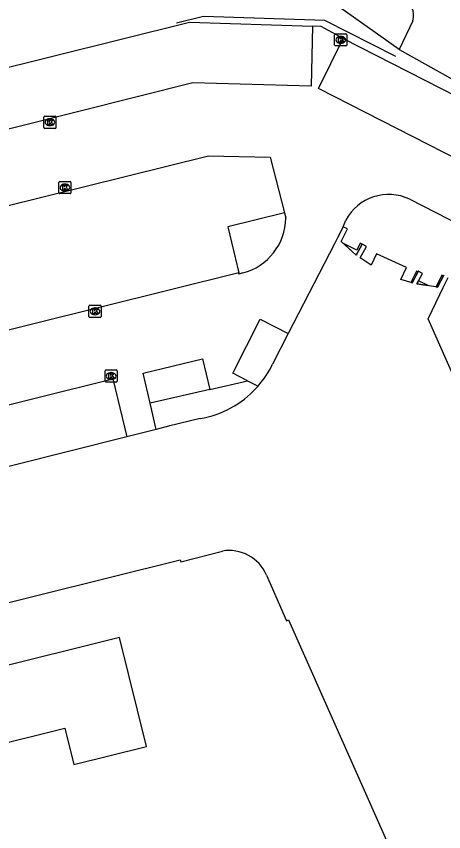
# Model space of a CAD drawing. Extents: x 159503 to 160347, y 382525 to 383272.
# Drawn here: x 160170.6 to 160205.8, y 382905 to 382972.2 of the extents above; entities that cross this region are included whole.
import ezdxf

# ---------------------------------------------------------------- set-up
doc = ezdxf.new("R2010")
doc.units = 0
for name, color, linetype in [('IMGEO_Groenvoorziening', 7, 'Continuous'), ('IMGEO_Hek', 7, 'Continuous'), ('IMGEO_Kolk', 7, 'Continuous'), ('IMGEO_Pand', 7, 'Continuous'), ('IMGEO_Pand_overbouw', 7, 'Continuous'), ('IMGEO_Parkeervlak_open', 7, 'Continuous'), ('IMGEO_Rijbaan_lokaal_open', 7, 'Continuous'), ('IMGEO_Voetpad_open', 7, 'Continuous')]:
    doc.layers.add(name, color=color, linetype=linetype)

msp = doc.modelspace()

# ---------------------------------------------------------------- linework, layer by layer
at = {"layer": 'IMGEO_Groenvoorziening'}
msp.add_lwpolyline([(160202.132, 382969.497), (160197.069, 382973.079), (160194.336, 382975.185)], dxfattribs=at)
at = {"layer": 'IMGEO_Hek'}
msp.add_lwpolyline([(160201.882, 382968.926), (160196.026, 382971.887), (160186.007, 382972.202), (160183.786, 382971.649)], dxfattribs=at)
at = {"layer": 'IMGEO_Kolk'}
for p, q in [((160196.827, 382969.861), (160196.827, 382970.713)), ((160196.902, 382970.787), (160197.754, 382970.787)), ((160197.315, 382970.567), (160197.34, 382970.567)), ((160197.828, 382970.713), (160197.828, 382969.861)), ((160197.754, 382969.787), (160196.902, 382969.787)), ((160197.338, 382970.007), (160197.313, 382970.007)), ((160172.855, 382963.069), (160172.855, 382963.921)), ((160172.93, 382963.995), (160173.782, 382963.995)), ((160173.343, 382963.775), (160173.368, 382963.775)), ((160173.856, 382963.921), (160173.856, 382963.069)), ((160173.782, 382962.995), (160172.93, 382962.995)), ((160173.366, 382963.215), (160173.341, 382963.215)), ((160174.089, 382957.687), (160174.089, 382958.539)), ((160174.164, 382958.613), (160175.016, 382958.613)), ((160174.577, 382958.393), (160174.602, 382958.393)), ((160175.09, 382958.539), (160175.09, 382957.687)), ((160175.016, 382957.613), (160174.164, 382957.613)), ((160174.6, 382957.833), (160174.575, 382957.833)), ((160176.574, 382947.486), (160176.574, 382948.338)), ((160176.649, 382948.412), (160177.501, 382948.412)), ((160177.062, 382948.192), (160177.087, 382948.192)), ((160177.575, 382948.338), (160177.575, 382947.486)), ((160177.085, 382947.632), (160177.06, 382947.632)), ((160177.501, 382947.412), (160176.649, 382947.412)), ((160177.901, 382942.158), (160177.901, 382943.01)), ((160177.976, 382943.084), (160178.828, 382943.084)), ((160178.389, 382942.864), (160178.414, 382942.864)), ((160178.902, 382943.01), (160178.902, 382942.158)), ((160178.828, 382942.084), (160177.976, 382942.084)), ((160178.412, 382942.304), (160178.387, 382942.304))]:
    msp.add_line(p, q, dxfattribs=at)
for points in [[(160196.827, 382969.861), (160196.827, 382970.713)], [(160196.902, 382970.787), (160197.754, 382970.787)], [(160197.148, 382970.487), (160197.271, 382970.487), (160197.271, 382970.336), (160197.401, 382970.487), (160197.565, 382970.487), (160197.419, 382970.336), (160197.572, 382970.087), (160197.42, 382970.087), (160197.335, 382970.251), (160197.271, 382970.184), (160197.271, 382970.087), (160197.148, 382970.087), (160197.148, 382970.487)], [(160197.828, 382970.713), (160197.828, 382969.861)], [(160197.754, 382969.787), (160196.902, 382969.787)], [(160172.855, 382963.069), (160172.855, 382963.921)], [(160172.93, 382963.995), (160173.782, 382963.995)], [(160173.176, 382963.695), (160173.299, 382963.695), (160173.299, 382963.544), (160173.429, 382963.695), (160173.593, 382963.695), (160173.447, 382963.544), (160173.6, 382963.295), (160173.448, 382963.295), (160173.363, 382963.459), (160173.299, 382963.392), (160173.299, 382963.295), (160173.176, 382963.295), (160173.176, 382963.695)], [(160173.856, 382963.921), (160173.856, 382963.069)], [(160173.782, 382962.995), (160172.93, 382962.995)], [(160174.089, 382957.687), (160174.089, 382958.539)], [(160174.164, 382958.613), (160175.016, 382958.613)], [(160174.41, 382958.313), (160174.533, 382958.313), (160174.533, 382958.162), (160174.663, 382958.313), (160174.827, 382958.313), (160174.681, 382958.162), (160174.834, 382957.913), (160174.682, 382957.913), (160174.597, 382958.077), (160174.533, 382958.01), (160174.533, 382957.913), (160174.41, 382957.913), (160174.41, 382958.313)], [(160175.09, 382958.539), (160175.09, 382957.687)], [(160175.016, 382957.613), (160174.164, 382957.613)], [(160176.574, 382947.486), (160176.574, 382948.338)], [(160176.649, 382948.412), (160177.501, 382948.412)], [(160177.575, 382948.338), (160177.575, 382947.486)], [(160176.895, 382948.112), (160177.018, 382948.112), (160177.018, 382947.961), (160177.148, 382948.112), (160177.312, 382948.112), (160177.166, 382947.961), (160177.319, 382947.712), (160177.167, 382947.712), (160177.082, 382947.876), (160177.018, 382947.809), (160177.018, 382947.712), (160176.895, 382947.712), (160176.895, 382948.112)], [(160177.501, 382947.412), (160176.649, 382947.412)], [(160177.901, 382942.158), (160177.901, 382943.01)], [(160177.976, 382943.084), (160178.828, 382943.084)], [(160178.222, 382942.784), (160178.345, 382942.784), (160178.345, 382942.633), (160178.475, 382942.784), (160178.639, 382942.784), (160178.493, 382942.633), (160178.646, 382942.384), (160178.494, 382942.384), (160178.409, 382942.548), (160178.345, 382942.481), (160178.345, 382942.384), (160178.222, 382942.384), (160178.222, 382942.784)], [(160178.902, 382943.01), (160178.902, 382942.158)], [(160178.828, 382942.084), (160177.976, 382942.084)]]:
    msp.add_lwpolyline(points, dxfattribs=at)
for centre, start, end in [((160196.904, 382970.711), 91.55205, 178.44795), ((160196.904, 382970.711), 91.55205, 178.44795), ((160197.752, 382970.711), 1.55205, 88.44795), ((160197.752, 382970.711), 1.55205, 88.44795), ((160196.904, 382969.863), 181.55205, 268.44795), ((160196.904, 382969.863), 181.55205, 268.44795), ((160197.752, 382969.863), 271.55205, 358.44795), ((160197.752, 382969.863), 271.55205, 358.44795), ((160172.932, 382963.919), 91.55205, 178.44795), ((160172.932, 382963.919), 91.55205, 178.44795), ((160173.78, 382963.919), 1.55205, 88.44795), ((160173.78, 382963.919), 1.55205, 88.44795), ((160172.932, 382963.071), 181.55205, 268.44795), ((160172.932, 382963.071), 181.55205, 268.44795), ((160173.78, 382963.071), 271.55205, 358.44795), ((160173.78, 382963.071), 271.55205, 358.44795), ((160174.166, 382958.537), 91.55205, 178.44795), ((160174.166, 382958.537), 91.55205, 178.44795), ((160175.014, 382958.537), 1.55205, 88.44795), ((160175.014, 382958.537), 1.55205, 88.44795), ((160174.166, 382957.689), 181.55205, 268.44795), ((160174.166, 382957.689), 181.55205, 268.44795), ((160175.014, 382957.689), 271.55205, 358.44795), ((160175.014, 382957.689), 271.55205, 358.44795), ((160176.651, 382948.336), 91.55205, 178.44795), ((160176.651, 382948.336), 91.55205, 178.44795), ((160177.499, 382948.336), 1.55205, 88.44795), ((160177.499, 382948.336), 1.55205, 88.44795), ((160176.651, 382947.488), 181.55205, 268.44795), ((160176.651, 382947.488), 181.55205, 268.44795), ((160177.499, 382947.488), 271.55205, 358.44795), ((160177.499, 382947.488), 271.55205, 358.44795), ((160177.978, 382943.008), 91.55205, 178.44795), ((160177.978, 382943.008), 91.55205, 178.44795), ((160178.826, 382943.008), 1.55205, 88.44795), ((160178.826, 382943.008), 1.55205, 88.44795), ((160177.978, 382942.16), 181.55205, 268.44795), ((160177.978, 382942.16), 181.55205, 268.44795), ((160178.826, 382942.16), 271.55205, 358.44795), ((160178.826, 382942.16), 271.55205, 358.44795)]:
    msp.add_arc(centre, 0.0765, start, end, dxfattribs=at)
for centre, major_axis, ratio, start_param, end_param in [((160197.314, 382970.287), (-0.387, 0.002), 0.722429, 4.712389, 7.853982), ((160197.339, 382970.287), (-0.39, 0.002), 0.717154, 1.570796, 4.712389), ((160173.342, 382963.495), (-0.387, 0.002), 0.722429, 4.712389, 7.853982), ((160173.367, 382963.495), (-0.39, 0.002), 0.717154, 1.570796, 4.712389), ((160174.576, 382958.113), (-0.387, 0.002), 0.722429, 4.712389, 7.853982), ((160174.601, 382958.113), (-0.39, 0.002), 0.717154, 1.570796, 4.712389), ((160177.061, 382947.912), (-0.387, 0.002), 0.722429, 4.712389, 7.853982), ((160177.086, 382947.912), (-0.39, 0.002), 0.717154, 1.570796, 4.712389), ((160178.388, 382942.584), (-0.387, 0.002), 0.722429, 4.712389, 7.853982), ((160178.413, 382942.584), (-0.39, 0.002), 0.717154, 1.570796, 4.712389)]:
    msp.add_ellipse(centre, major_axis=major_axis, ratio=ratio, start_param=start_param, end_param=end_param, dxfattribs=at)
at = {"layer": 'IMGEO_Pand'}
for points in [[(160197.534, 382954.889), (160197.068, 382953.983), (160196.804, 382953.47), (160193.007, 382946.086)], [(160205.827, 382950.887), (160205.311, 382949.91), (160203.608, 382950.176), (160204.065, 382951.028), (160203.72, 382951.213), (160203.214, 382950.271), (160202.29, 382950.551), (160202.74, 382951.517), (160200.275, 382952.664), (160199.83, 382951.707), (160198.917, 382952.319), (160199.439, 382953.266), (160199.101, 382953.452), (160198.606, 382952.555), (160197.357, 382953.676), (160197.877, 382954.718), (160197.534, 382954.889)], [(160221.771, 382908.411), (160204.534, 382947.304), (160205.5, 382949.305), (160205.776, 382949.878), (160206.174, 382950.703)], [(160193.007, 382946.086), (160191.705, 382943.554)], [(160190.521, 382941.761), (160190.378, 382941.601)], [(160185.748, 382939.078), (160183.117, 382938.443), (160182.112, 382938.188)], [(160182.112, 382938.188), (160179.697, 382937.579)], [(160179.697, 382937.579), (160141.642, 382928.024)], [(160121.28, 382922.259), (160122.279, 382918.202), (160123.743, 382912.257), (160125.122, 382912.616), (160125.106, 382912.771), (160184.104, 382927.438), (160184.147, 382927.271), (160187.57, 382928.16)], [(160191.207, 382926.189), (160192.855, 382922.42), (160193.016, 382922.485), (160206.668, 382891.751), (160206.514, 382891.642), (160207.138, 382890.197), (160200.548, 382887.27), (160147.307, 382863.623), (160142.761, 382861.604), (160142.376, 382862.442), (160142.579, 382862.546), (160142.405, 382862.937)], [(160146.124, 382912.84), (160147.616, 382906.857), (160174.577, 382913.58), (160175.316, 382910.585), (160181.316, 382912.063), (160179.103, 382921.045), (160146.124, 382912.84)]]:
    msp.add_lwpolyline(points, dxfattribs=at)
for centre, radius, start, end in [((160184.567, 382946.98), 7.918, 318.7635, 334.35928), ((160184.38, 382947.098), 8.136, 279.67984, 317.49425), ((160188.13, 382924.852), 3.355, 23.48315, 99.60765)]:
    msp.add_arc(centre, radius, start, end, dxfattribs=at)
at = {"layer": 'IMGEO_Pand_overbouw'}
for points in [[(160199.099, 382953.448), (160198.922, 382953.535), (160198.641, 382952.967), (160197.542, 382953.51), (160198.606, 382952.555)], [(160203.119, 382950.3), (160203.214, 382950.271), (160203.7, 382951.175), (160203.58, 382951.234)], [(160205.804, 382950.843), (160205.674, 382950.907), (160205.191, 382949.929), (160205.311, 382949.91)], [(160204.526, 382950.033), (160203.74, 382950.421), (160203.608, 382950.176)]]:
    msp.add_lwpolyline(points, close=True, dxfattribs=at)
at = {"layer": 'IMGEO_Parkeervlak_open'}
for points in [[(160152.102, 382958.441), (160150.936, 382963.307), (160184.863, 382971.745), (160194.997, 382971.419)], [(160197.537, 382970.41), (160227.052, 382955.347), (160225.262, 382951.752), (160225.354, 382951.038)], [(160192.701, 382956.044), (160188.013, 382954.87), (160188.918, 382951.097)]]:
    msp.add_lwpolyline(points, dxfattribs=at)
at = {"layer": 'IMGEO_Rijbaan_lokaal_open'}
for points in [[(160194.997, 382971.419), (160194.89, 382966.466), (160185.144, 382966.731), (160152.102, 382958.441)], [(160197.537, 382970.41), (160195.706, 382971.396), (160194.997, 382971.419)], [(160225.354, 382951.038), (160195.498, 382966.278), (160197.537, 382970.41)], [(160132.1, 382947.258), (160186.415, 382960.731), (160191.524, 382960.616), (160192.701, 382956.044)], [(160203.02, 382957.156), (160219.843, 382948.526)], [(160192.701, 382956.044), (160192.807, 382955.613)], [(160197.534, 382954.889), (160197.738, 382955.421)], [(160188.918, 382951.097), (160132.141, 382936.978), (160130.901, 382941.899)], [(160189.247, 382951.082), (160188.936, 382950.987), (160188.918, 382951.097)], [(160189.653, 382942.2), (160188.44, 382942.812), (160190.685, 382947.258), (160193.007, 382946.086)], [(160181.614, 382940.343), (160181.044, 382942.812), (160185.926, 382943.991), (160186.533, 382941.479)], [(160141.642, 382928.024), (160140.434, 382932.889), (160178.536, 382942.351), (160179.697, 382937.579)], [(160186.533, 382941.479), (160189.653, 382942.2)], [(160182.112, 382938.188), (160181.614, 382940.343)]]:
    msp.add_lwpolyline(points, dxfattribs=at)
for centre, radius, start, end in [((160201.296, 382953.497), 4.045, 64.76893, 151.59909), ((160188.07, 382955.671), 4.738, 284.38838, 359.29829)]:
    msp.add_arc(centre, radius, start, end, dxfattribs=at)
at = {"layer": 'IMGEO_Voetpad_open'}
for points in [[(160203.271, 382971.849), (160202.132, 382969.497)], [(160202.132, 382969.497), (160214.633, 382962.516), (160250.288, 382944.317), (160250.523, 382944.193)], [(160189.653, 382942.2), (160190.521, 382941.761)], [(160186.533, 382941.479), (160181.614, 382940.343)]]:
    msp.add_lwpolyline(points, dxfattribs=at)
msp.add_arc((160201.779, 382972.291), 1.556, 343.48008, 64.79499, dxfattribs=at)

doc.saveas('drawing.dxf')
